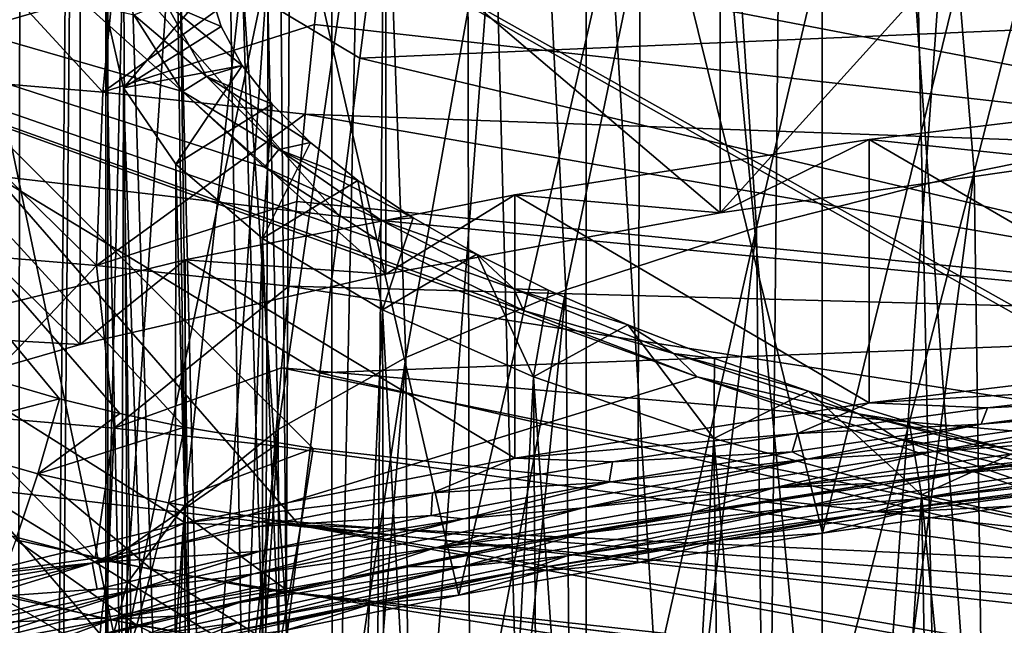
# Model space of a CAD drawing. Header units: metres. Extents: x -24 to 24, y -69 to 184.
# Tile 477 of 656: x -7.75 to -4.86, y 130.22 to 132. Entities that reach past the tile are written whole.
import ezdxf

# ---------------------------------------------------------------- set-up
doc = ezdxf.new("R2010")
doc.units = ezdxf.units.M
for name, color, linetype in [('1075', 7, 'CONTINUOUS'), ('1252', 7, 'CONTINUOUS'), ('1525', 7, 'CONTINUOUS'), ('1589', 7, 'CONTINUOUS'), ('1772', 7, 'CONTINUOUS'), ('1880', 7, 'CONTINUOUS'), ('1906', 7, 'CONTINUOUS'), ('2529', 7, 'CONTINUOUS'), ('2941', 7, 'CONTINUOUS'), ('367', 7, 'CONTINUOUS'), ('369', 7, 'CONTINUOUS'), ('373', 7, 'CONTINUOUS'), ('382', 7, 'CONTINUOUS'), ('383', 7, 'CONTINUOUS'), ('3964', 2, 'CONTINUOUS'), ('3967', 7, 'CONTINUOUS'), ('420', 2, 'CONTINUOUS'), ('423', 3, 'CONTINUOUS'), ('424', 3, 'CONTINUOUS'), ('426', 3, 'CONTINUOUS'), ('434', 7, 'CONTINUOUS'), ('463', 7, 'CONTINUOUS'), ('464', 7, 'CONTINUOUS'), ('468', 7, 'CONTINUOUS'), ('496', 7, 'CONTINUOUS'), ('497', 7, 'CONTINUOUS'), ('499', 7, 'CONTINUOUS'), ('554', 2, 'CONTINUOUS'), ('563', 2, 'CONTINUOUS')]:
    doc.layers.add(name, color=color, linetype=linetype)

msp = doc.modelspace()

# ---------------------------------------------------------------- linework, layer by layer
at = {"layer": '1075'}
for points in [[(-5.257824, 131.650381, 231.074828), (-4.15488, 131.782451, 231.567717), (-4.642591, 131.585841, 230.83396)], [(-6.299244, 131.488208, 230.469589), (-5.257824, 131.650381, 231.074828), (-5.695871, 131.435574, 230.273155)], [(-5.695871, 131.435574, 230.273155), (-5.257824, 131.650381, 231.074828), (-4.642591, 131.585841, 230.83396)], [(-7.266939, 131.297816, 229.759037), (-6.299244, 131.488208, 230.469589), (-6.677636, 131.255706, 229.601879)], [(-6.677636, 131.255706, 229.601879), (-6.299244, 131.488208, 230.469589), (-5.695871, 131.435574, 230.273155)], [(-8.149362, 131.081473, 228.951633), (-7.266939, 131.297816, 229.759037), (-7.575353, 131.04853, 228.828687)], [(-7.575353, 131.04853, 228.828687), (-7.266939, 131.297816, 229.759037), (-6.677636, 131.255706, 229.601879)], [(-8.377703, 130.816671, 227.963378), (-8.149362, 131.081473, 228.951633), (-7.575353, 131.04853, 228.828687)]]:
    msp.add_3dface(points, dxfattribs=at)
at = {"layer": '1252'}
for points in [[(-4.585414, 130.6351, 231.880408), (-5.146264, 130.558629, 231.626646), (-4.836713, 130.574279, 231.897334)], [(-5.146264, 130.558629, 231.626646), (-5.688688, 130.474929, 231.345426), (-5.395617, 130.494526, 231.631141)], [(-4.836713, 130.574279, 231.897334), (-5.146264, 130.558629, 231.626646), (-5.395617, 130.494526, 231.631141)], [(-5.395617, 130.494526, 231.631141), (-5.688688, 130.474929, 231.345426), (-5.938181, 130.407292, 231.336266)], [(-5.688688, 130.474929, 231.345426), (-6.214242, 130.383893, 231.036461), (-5.938181, 130.407292, 231.336266)], [(-5.938181, 130.407292, 231.336266), (-6.214242, 130.383893, 231.036461), (-6.463525, 130.312405, 231.013292)], [(-6.214242, 130.383893, 231.036461), (-6.724596, 130.284825, 230.698474), (-6.463525, 130.312405, 231.013292)], [(-6.463525, 130.312405, 231.013292), (-6.724596, 130.284825, 230.698474), (-6.970085, 130.210006, 230.66316)], [(-6.724596, 130.284825, 230.698474), (-7.214951, 130.178454, 230.334265), (-6.970085, 130.210006, 230.66316)]]:
    msp.add_3dface(points, dxfattribs=at)
at = {"layer": '1525'}
for points in [[(-5.006112, 130.669601, 231.592913), (-4.438803, 130.745011, 231.842142), (-4.67708, 130.719359, 231.74061)], [(-5.235091, 130.641138, 231.480427), (-5.006112, 130.669601, 231.592913), (-4.67708, 130.719359, 231.74061)], [(-5.559107, 130.586205, 231.313379), (-5.006112, 130.669601, 231.592913), (-5.235091, 130.641138, 231.480427)], [(-5.779237, 130.554896, 231.190053), (-5.559107, 130.586205, 231.313379), (-5.235091, 130.641138, 231.480427)], [(-6.095914, 130.49492, 231.004354), (-5.559107, 130.586205, 231.313379), (-5.779237, 130.554896, 231.190053)], [(-6.305237, 130.461141, 230.871692), (-6.095914, 130.49492, 231.004354), (-5.779237, 130.554896, 231.190053)], [(-6.612433, 130.396332, 230.668347), (-6.095914, 130.49492, 231.004354), (-6.305237, 130.461141, 230.871692)], [(-6.811351, 130.360094, 230.526617), (-6.612433, 130.396332, 230.668347), (-6.305237, 130.461141, 230.871692)], [(-7.110166, 130.290038, 230.304456), (-6.612433, 130.396332, 230.668347), (-6.811351, 130.360094, 230.526617)], [(-7.298741, 130.251387, 230.153951), (-7.110166, 130.290038, 230.304456), (-6.811351, 130.360094, 230.526617)], [(-7.587126, 130.176335, 229.913862), (-7.110166, 130.290038, 230.304456), (-7.298741, 130.251387, 230.153951)], [(-7.764315, 130.135632, 229.755797), (-7.587126, 130.176335, 229.913862), (-7.298741, 130.251387, 230.153951)]]:
    msp.add_3dface(points, dxfattribs=at)
at = {"layer": '1589'}
for points in [[(-4.154883, 131.00971, 231.774773), (-5.25783, 130.87764, 231.281881), (-4.340075, 130.92993, 231.96084)], [(-4.340075, 130.92993, 231.96084), (-5.25783, 130.87764, 231.281881), (-4.91032, 130.862723, 231.726061)], [(-5.25783, 130.87764, 231.281881), (-6.299234, 130.715469, 230.67665), (-5.468229, 130.787418, 231.460683)], [(-4.91032, 130.862723, 231.726061), (-5.25783, 130.87764, 231.281881), (-5.468229, 130.787418, 231.460683)], [(-5.468229, 130.787418, 231.460683), (-6.299234, 130.715469, 230.67665), (-6.012205, 130.704109, 231.165175)], [(-6.299234, 130.715469, 230.67665), (-7.26694, 130.525075, 229.96609), (-6.540775, 130.612826, 230.840294)], [(-6.012205, 130.704109, 231.165175), (-6.299234, 130.715469, 230.67665), (-6.540775, 130.612826, 230.840294)], [(-6.540775, 130.612826, 230.840294), (-7.26694, 130.525075, 229.96609), (-7.05062, 130.514052, 230.487877)], [(-7.26694, 130.525075, 229.96609), (-8.149369, 130.30873, 229.158681), (-7.540045, 130.408095, 230.109012)], [(-7.05062, 130.514052, 230.487877), (-7.26694, 130.525075, 229.96609), (-7.540045, 130.408095, 230.109012)], [(-7.540045, 130.408095, 230.109012), (-8.149369, 130.30873, 229.158681), (-8.006798, 130.295454, 229.705485)]]:
    msp.add_3dface(points, dxfattribs=at)
at = {"layer": '1772'}
for points in [[(-4.340075, 130.92993, 231.96084), (-4.91032, 130.862723, 231.726061), (-4.358107, 130.889075, 231.912726)], [(-4.358107, 130.889075, 231.912726), (-4.91032, 130.862723, 231.726061), (-4.929687, 130.814916, 231.668422)], [(-4.91032, 130.862723, 231.726061), (-5.468229, 130.787418, 231.460683), (-4.929687, 130.814916, 231.668422)], [(-4.929687, 130.814916, 231.668422), (-5.468229, 130.787418, 231.460683), (-5.484666, 130.733216, 231.395029)], [(-5.468229, 130.787418, 231.460683), (-6.012205, 130.704109, 231.165175), (-5.484666, 130.733216, 231.395029)], [(-5.484666, 130.733216, 231.395029), (-6.012205, 130.704109, 231.165175), (-6.021387, 130.644227, 231.093753)], [(-6.012205, 130.704109, 231.165175), (-6.540775, 130.612826, 230.840294), (-6.021387, 130.644227, 231.093753)], [(-6.021387, 130.644227, 231.093753), (-6.540775, 130.612826, 230.840294), (-6.544014, 130.546836, 230.76212)], [(-6.540775, 130.612826, 230.840294), (-7.05062, 130.514052, 230.487877), (-6.544014, 130.546836, 230.76212)], [(-6.544014, 130.546836, 230.76212), (-7.05062, 130.514052, 230.487877), (-7.046159, 130.442096, 230.403833)], [(-7.05062, 130.514052, 230.487877), (-7.540045, 130.408095, 230.109012), (-7.046159, 130.442096, 230.403833)], [(-7.046159, 130.442096, 230.403833), (-7.540045, 130.408095, 230.109012), (-7.525195, 130.330647, 230.021102)], [(-7.540045, 130.408095, 230.109012), (-8.006798, 130.295454, 229.705485), (-7.525195, 130.330647, 230.021102)], [(-7.525195, 130.330647, 230.021102), (-8.006798, 130.295454, 229.705485), (-7.98138, 130.212516, 229.614027)]]:
    msp.add_3dface(points, dxfattribs=at)
at = {"layer": '1880'}
for points in [[(-3.980554, 130.872644, 232.017338), (-5.073843, 130.733885, 231.561532), (-4.478043, 130.778668, 231.820679)], [(-3.980554, 130.872644, 232.017338), (-4.366014, 130.860636, 231.88695), (-5.073843, 130.733885, 231.561532)], [(-4.358107, 130.889075, 231.912726), (-4.929687, 130.814916, 231.668422), (-4.366014, 130.860636, 231.88695)], [(-4.366014, 130.860636, 231.88695), (-5.440115, 130.712312, 231.394331), (-5.073843, 130.733885, 231.561532)], [(-4.366014, 130.860636, 231.88695), (-4.929687, 130.814916, 231.668422), (-5.440115, 130.712312, 231.394331)], [(-4.929687, 130.814916, 231.668422), (-5.484666, 130.733216, 231.395029), (-5.440115, 130.712312, 231.394331)], [(-4.478043, 130.778668, 231.820679), (-5.073843, 130.733885, 231.561532), (-5.538392, 130.628144, 231.319368)], [(-4.67708, 130.719359, 231.74061), (-4.478043, 130.778668, 231.820679), (-5.538392, 130.628144, 231.319368)], [(-5.073843, 130.733885, 231.561532), (-6.097642, 130.568898, 231.005279), (-5.538392, 130.628144, 231.319368)], [(-5.073843, 130.733885, 231.561532), (-5.440115, 130.712312, 231.394331), (-6.097642, 130.568898, 231.005279)], [(-5.484666, 130.733216, 231.395029), (-6.021387, 130.644227, 231.093753), (-5.440115, 130.712312, 231.394331)], [(-5.440115, 130.712312, 231.394331), (-6.449053, 130.5369, 230.799538), (-6.097642, 130.568898, 231.005279)], [(-5.440115, 130.712312, 231.394331), (-6.021387, 130.644227, 231.093753), (-6.449053, 130.5369, 230.799538)], [(-5.235091, 130.641138, 231.480427), (-4.67708, 130.719359, 231.74061), (-5.538392, 130.628144, 231.319368)], [(-6.021387, 130.644227, 231.093753), (-6.544014, 130.546836, 230.76212), (-6.449053, 130.5369, 230.799538)], [(-5.779237, 130.554896, 231.190053), (-5.235091, 130.641138, 231.480427), (-5.538392, 130.628144, 231.319368)], [(-5.538392, 130.628144, 231.319368), (-6.097642, 130.568898, 231.005279), (-6.535662, 130.45046, 230.716122)], [(-5.779237, 130.554896, 231.190053), (-5.538392, 130.628144, 231.319368), (-6.535662, 130.45046, 230.716122)], [(-6.097642, 130.568898, 231.005279), (-7.064949, 130.374895, 230.342631), (-6.535662, 130.45046, 230.716122)], [(-6.097642, 130.568898, 231.005279), (-6.449053, 130.5369, 230.799538), (-7.064949, 130.374895, 230.342631)], [(-6.305237, 130.461141, 230.871692), (-5.779237, 130.554896, 231.190053), (-6.535662, 130.45046, 230.716122)], [(-6.449053, 130.5369, 230.799538), (-7.40335, 130.33086, 230.093736), (-7.064949, 130.374895, 230.342631)], [(-6.449053, 130.5369, 230.799538), (-7.046159, 130.442096, 230.403833), (-7.40335, 130.33086, 230.093736)], [(-6.544014, 130.546836, 230.76212), (-7.046159, 130.442096, 230.403833), (-6.449053, 130.5369, 230.799538)], [(-7.046159, 130.442096, 230.403833), (-7.525195, 130.330647, 230.021102), (-7.40335, 130.33086, 230.093736)], [(-6.535662, 130.45046, 230.716122), (-7.064949, 130.374895, 230.342631), (-7.47897, 130.242024, 230.001747)], [(-6.811351, 130.360094, 230.526617), (-6.535662, 130.45046, 230.716122), (-7.47897, 130.242024, 230.001747)], [(-6.811351, 130.360094, 230.526617), (-6.305237, 130.461141, 230.871692), (-6.535662, 130.45046, 230.716122)], [(-7.064949, 130.374895, 230.342631), (-7.974467, 130.14964, 229.567793), (-7.47897, 130.242024, 230.001747)], [(-7.064949, 130.374895, 230.342631), (-7.40335, 130.33086, 230.093736), (-7.974467, 130.14964, 229.567793)], [(-7.298741, 130.251387, 230.153951), (-6.811351, 130.360094, 230.526617), (-7.47897, 130.242024, 230.001747)], [(-7.40335, 130.33086, 230.093736), (-8.292186, 130.094018, 229.277116), (-7.974467, 130.14964, 229.567793)], [(-7.40335, 130.33086, 230.093736), (-7.98138, 130.212516, 229.614027), (-8.292186, 130.094018, 229.277116)], [(-7.525195, 130.330647, 230.021102), (-7.98138, 130.212516, 229.614027), (-7.40335, 130.33086, 230.093736)], [(-7.47897, 130.242024, 230.001747), (-7.974467, 130.14964, 229.567793), (-8.354735, 130.003346, 229.178448)], [(-7.764315, 130.135632, 229.755797), (-7.47897, 130.242024, 230.001747), (-8.354735, 130.003346, 229.178448)], [(-7.764315, 130.135632, 229.755797), (-7.298741, 130.251387, 230.153951), (-7.47897, 130.242024, 230.001747)]]:
    msp.add_3dface(points, dxfattribs=at)
at = {"layer": '1906'}
for points in [[(-4.15488, 131.782451, 231.567717), (-5.257824, 131.650381, 231.074828), (-4.154883, 131.00971, 231.774773)], [(-5.257824, 131.650381, 231.074828), (-6.299244, 131.488208, 230.469589), (-5.25783, 130.87764, 231.281881)], [(-5.257824, 131.650381, 231.074828), (-5.25783, 130.87764, 231.281881), (-4.154883, 131.00971, 231.774773)], [(-6.299244, 131.488208, 230.469589), (-7.266939, 131.297816, 229.759037), (-6.299234, 130.715469, 230.67665)], [(-6.299244, 131.488208, 230.469589), (-6.299234, 130.715469, 230.67665), (-5.25783, 130.87764, 231.281881)], [(-7.266939, 131.297816, 229.759037), (-8.149362, 131.081473, 228.951633), (-7.26694, 130.525075, 229.96609)], [(-7.266939, 131.297816, 229.759037), (-7.26694, 130.525075, 229.96609), (-6.299234, 130.715469, 230.67665)], [(-8.149362, 131.081473, 228.951633), (-8.149369, 130.30873, 229.158681), (-7.26694, 130.525075, 229.96609)]]:
    msp.add_3dface(points, dxfattribs=at)
at = {"layer": '2529'}
for points in [[(-5.122883, 130.59433, 231.573347), (-4.031986, 130.734419, 232.034257), (-4.391602, 130.719683, 231.874479)], [(-5.122883, 130.59433, 231.573347), (-4.160554, 130.69904, 232.01617), (-4.031986, 130.734419, 232.034257)], [(-4.438803, 130.745011, 231.842142), (-5.006112, 130.669601, 231.592913), (-4.391602, 130.719683, 231.874479)], [(-5.454258, 130.571723, 231.382784), (-5.122883, 130.59433, 231.573347), (-4.391602, 130.719683, 231.874479)], [(-5.006112, 130.669601, 231.592913), (-5.454258, 130.571723, 231.382784), (-4.391602, 130.719683, 231.874479)], [(-5.24451, 130.55607, 231.544006), (-4.160554, 130.69904, 232.01617), (-5.122883, 130.59433, 231.573347)], [(-5.24451, 130.55607, 231.544006), (-4.585414, 130.6351, 231.880408), (-4.160554, 130.69904, 232.01617)], [(-5.006112, 130.669601, 231.592913), (-5.559107, 130.586205, 231.313379), (-5.454258, 130.571723, 231.382784)], [(-5.146264, 130.558629, 231.626646), (-4.585414, 130.6351, 231.880408), (-5.24451, 130.55607, 231.544006)], [(-6.144793, 130.427902, 231.011761), (-5.122883, 130.59433, 231.573347), (-5.454258, 130.571723, 231.382784)], [(-6.144793, 130.427902, 231.011761), (-5.24451, 130.55607, 231.544006), (-5.122883, 130.59433, 231.573347)], [(-5.559107, 130.586205, 231.313379), (-6.095914, 130.49492, 231.004354), (-5.454258, 130.571723, 231.382784)], [(-6.453089, 130.396984, 230.79021), (-6.144793, 130.427902, 231.011761), (-5.454258, 130.571723, 231.382784)], [(-6.095914, 130.49492, 231.004354), (-6.453089, 130.396984, 230.79021), (-5.454258, 130.571723, 231.382784)], [(-6.261, 130.386592, 230.970997), (-5.24451, 130.55607, 231.544006), (-6.144793, 130.427902, 231.011761)], [(-6.261, 130.386592, 230.970997), (-5.688688, 130.474929, 231.345426), (-5.24451, 130.55607, 231.544006)], [(-5.688688, 130.474929, 231.345426), (-5.146264, 130.558629, 231.626646), (-5.24451, 130.55607, 231.544006)], [(-6.095914, 130.49492, 231.004354), (-6.612433, 130.396332, 230.668347), (-6.453089, 130.396984, 230.79021)], [(-6.214242, 130.383893, 231.036461), (-5.688688, 130.474929, 231.345426), (-6.261, 130.386592, 230.970997)], [(-7.110536, 130.232207, 230.343054), (-6.144793, 130.427902, 231.011761), (-6.453089, 130.396984, 230.79021)], [(-7.110536, 130.232207, 230.343054), (-6.261, 130.386592, 230.970997), (-6.144793, 130.427902, 231.011761)], [(-7.398138, 130.191951, 230.087926), (-7.110536, 130.232207, 230.343054), (-6.453089, 130.396984, 230.79021)], [(-7.110166, 130.290038, 230.304456), (-7.398138, 130.191951, 230.087926), (-6.453089, 130.396984, 230.79021)], [(-7.222182, 130.18742, 230.289712), (-6.261, 130.386592, 230.970997), (-7.110536, 130.232207, 230.343054)], [(-7.222182, 130.18742, 230.289712), (-6.724596, 130.284825, 230.698474), (-6.261, 130.386592, 230.970997)], [(-6.612433, 130.396332, 230.668347), (-7.110166, 130.290038, 230.304456), (-6.453089, 130.396984, 230.79021)], [(-6.724596, 130.284825, 230.698474), (-6.214242, 130.383893, 231.036461), (-6.261, 130.386592, 230.970997)], [(-7.110166, 130.290038, 230.304456), (-7.587126, 130.176335, 229.913862), (-7.398138, 130.191951, 230.087926)], [(-7.214951, 130.178454, 230.334265), (-6.724596, 130.284825, 230.698474), (-7.222182, 130.18742, 230.289712)], [(-8.017552, 130.005258, 229.56215), (-7.110536, 130.232207, 230.343054), (-7.398138, 130.191951, 230.087926)], [(-8.017552, 130.005258, 229.56215), (-7.222182, 130.18742, 230.289712), (-7.110536, 130.232207, 230.343054)]]:
    msp.add_3dface(points, dxfattribs=at)
at = {"layer": '2941'}
for points in [[(-4.642662, 132.600054, 230.562168), (-5.695939, 132.449785, 230.001353), (-5.695871, 131.435574, 230.273155)], [(-4.642662, 132.600054, 230.562168), (-5.695871, 131.435574, 230.273155), (-4.642591, 131.585841, 230.83396)], [(-5.695939, 132.449785, 230.001353), (-6.677588, 132.269938, 229.330155), (-5.695871, 131.435574, 230.273155)], [(-6.677588, 132.269938, 229.330155), (-7.57528, 132.062771, 228.556998), (-6.677636, 131.255706, 229.601879)], [(-6.677588, 132.269938, 229.330155), (-6.677636, 131.255706, 229.601879), (-5.695871, 131.435574, 230.273155)], [(-7.57528, 132.062771, 228.556998), (-8.377706, 131.830892, 227.691616), (-7.575353, 131.04853, 228.828687)], [(-7.57528, 132.062771, 228.556998), (-7.575353, 131.04853, 228.828687), (-6.677636, 131.255706, 229.601879)], [(-8.377706, 131.830892, 227.691616), (-8.377703, 130.816671, 227.963378), (-7.575353, 131.04853, 228.828687)]]:
    msp.add_3dface(points, dxfattribs=at)
at = {"layer": '367'}
for points in [[(-7.493662, 145.2, -23.063121), (-9.530857, -68.3, -22.298548), (-9.530857, 145.2, -22.298548)], [(-7.493662, -68.3, -23.063121), (-9.530857, -68.3, -22.298548), (-7.493662, 145.2, -23.063121)], [(-5.396133, 145.2, -23.642002), (-7.493662, -68.3, -23.063121), (-7.493662, 145.2, -23.063121)], [(-5.396133, -68.3, -23.642002), (-7.493662, -68.3, -23.063121), (-5.396133, 145.2, -23.642002)], [(-5.396133, -68.3, -23.642002), (-3.255157, 145.2, -24.030532), (-3.445987, 52.476436, -24.00391)], [(-3.255157, 145.2, -24.030532), (-5.396133, -68.3, -23.642002), (-5.396133, 145.2, -23.642002)]]:
    msp.add_3dface(points, dxfattribs=at)
at = {"layer": '369'}
for points in [[(-7.493662, 145.2, 23.063121), (-9.530857, 145.2, 22.298548), (-8.498681, 125.279157, 22.712)], [(-6.892024, 125.285104, 23.25), (-7.493662, 145.2, 23.063121), (-8.498681, 125.279157, 22.712)], [(-5.396133, 145.2, 23.642002), (-7.493662, 145.2, 23.063121), (-6.892024, 125.285104, 23.25)], [(-4.96888, 125.287837, 23.735474), (-5.396133, 145.2, 23.642002), (-6.892024, 125.285104, 23.25)], [(-3.255157, 145.2, 24.030532), (-5.396133, 145.2, 23.642002), (-4.96888, 125.287837, 23.735474)], [(-2.998952, 125.286926, 24.063848), (-3.255157, 145.2, 24.030532), (-4.96888, 125.287837, 23.735474)]]:
    msp.add_3dface(points, dxfattribs=at)
at = {"layer": '373'}
for points in [[(0, 146.423799, 240.142002), (-6.403596, 117.199254, 32.493216), (-6.468189, 146.382367, 240.147825)], [(-5.725305, 117.232454, 32.670329), (-6.403596, 117.199254, 32.493216), (0, 146.423799, 240.142002)], [(-5.042963, 117.261956, 32.827448), (-5.725305, 117.232454, 32.670329), (0, 146.423799, 240.142002)], [(-4.357656, 117.287707, 32.964383), (-5.042963, 117.261956, 32.827448), (0, 146.423799, 240.142002)], [(-6.972144, 146.373688, 240.134742), (-7.076779, 117.162421, 32.296347), (-7.475167, 146.360603, 240.093864)], [(-6.468189, 146.382367, 240.147825), (-7.076779, 117.162421, 32.296347), (-6.972144, 146.373688, 240.134742)], [(-6.403596, 117.199254, 32.493216), (-7.076779, 117.162421, 32.296347), (-6.468189, 146.382367, 240.147825)], [(-7.743788, 117.122034, 32.080014), (-8.403449, 117.078191, 31.844602), (-7.97523, 146.343176, 240.025384)], [(-7.475167, 146.360603, 240.093864), (-7.743788, 117.122034, 32.080014), (-7.97523, 146.343176, 240.025384)], [(-7.076779, 117.162421, 32.296347), (-7.743788, 117.122034, 32.080014), (-7.475167, 146.360603, 240.093864)]]:
    msp.add_3dface(points, dxfattribs=at)
at = {"layer": '382'}
for points in [[(-7.745762, 132.48309, 242.822613), (-8.790147, 132.580505, 242.631557), (-7.825253, 131.543843, 242.673628)], [(-6.81315, 131.424865, 242.74772), (-7.745762, 132.48309, 242.822613), (-7.825253, 131.543843, 242.673628)], [(-6.753663, 131.889883, 242.837716), (-7.745762, 132.48309, 242.822613), (-6.81315, 131.424865, 242.74772)], [(-6.693074, 132.359328, 242.899594), (-7.745762, 132.48309, 242.822613), (-6.753663, 131.889883, 242.837716)], [(-6.927976, 130.514717, 242.484759), (-7.825253, 131.543843, 242.673628), (-7.888255, 130.627591, 242.414378)], [(-6.871324, 130.965932, 242.629928), (-7.825253, 131.543843, 242.673628), (-6.927976, 130.514717, 242.484759)], [(-6.81315, 131.424865, 242.74772), (-7.825253, 131.543843, 242.673628), (-6.871324, 130.965932, 242.629928)], [(-7.035918, 129.641833, 242.114452), (-7.888255, 130.627591, 242.414378), (-7.933871, 129.747372, 242.048554)], [(-6.982906, 130.072826, 242.312729), (-7.888255, 130.627591, 242.414378), (-7.035918, 129.641833, 242.114452)], [(-6.927976, 130.514717, 242.484759), (-7.888255, 130.627591, 242.414378), (-6.982906, 130.072826, 242.312729)]]:
    msp.add_3dface(points, dxfattribs=at)
at = {"layer": '383'}
for points in [[(-6.693074, 132.359328, 242.899594), (-6.753663, 131.889883, 242.837716), (-3.353515, 132.035568, 242.946177)], [(-3.353515, 132.035568, 242.946177), (-6.753663, 131.889883, 242.837716), (-3.413439, 131.097795, 242.796258)], [(-6.753663, 131.889883, 242.837716), (-6.81315, 131.424865, 242.74772), (-3.413439, 131.097795, 242.796258)], [(-6.81315, 131.424865, 242.74772), (-6.871324, 130.965932, 242.629928), (-3.413439, 131.097795, 242.796258)], [(-3.413439, 131.097795, 242.796258), (-6.871324, 130.965932, 242.629928), (-3.470757, 130.184352, 242.535831)], [(-6.871324, 130.965932, 242.629928), (-6.927976, 130.514717, 242.484759), (-3.470757, 130.184352, 242.535831)], [(-6.927976, 130.514717, 242.484759), (-6.982906, 130.072826, 242.312729), (-3.470757, 130.184352, 242.535831)]]:
    msp.add_3dface(points, dxfattribs=at)
at = {"layer": '3964'}
for points in [[(-5.928802, 132.648154, 230.741677), (-4.828665, 132.799109, 231.30505), (-5.395617, 130.494526, 231.631141)], [(-4.828665, 132.799109, 231.30505), (-4.836713, 130.574279, 231.897334), (-5.395617, 130.494526, 231.631141)], [(-6.959525, 132.46728, 230.066646), (-5.928802, 132.648154, 230.741677), (-6.463525, 130.312405, 231.013292)], [(-5.928802, 132.648154, 230.741677), (-5.938181, 130.407292, 231.336266), (-6.463525, 130.312405, 231.013292)], [(-5.928802, 132.648154, 230.741677), (-5.395617, 130.494526, 231.631141), (-5.938181, 130.407292, 231.336266)], [(-7.908606, 132.258629, 229.287949), (-6.959525, 132.46728, 230.066646), (-7.45582, 130.100517, 230.287285)], [(-6.959525, 132.46728, 230.066646), (-6.970085, 130.210006, 230.66316), (-7.45582, 130.100517, 230.287285)], [(-6.959525, 132.46728, 230.066646), (-6.463525, 130.312405, 231.013292), (-6.970085, 130.210006, 230.66316)], [(-7.908606, 132.258629, 229.287949), (-7.45582, 130.100517, 230.287285), (-7.919514, 129.984228, 229.886663)]]:
    msp.add_3dface(points, dxfattribs=at)
at = {"layer": '3967'}
for points in [[(-5.76376, 130.953572, 216.075348), (-11.453786, 129.202222, 208.963535), (-11.355526, 132.970811, 223.038043)], [(-6.273677, 131.14816, 216.749971), (-5.76376, 130.953572, 216.075348), (-11.355526, 132.970811, 223.038043)], [(-6.698809, 131.354479, 217.476951), (-6.273677, 131.14816, 216.749971), (-11.355526, 132.970811, 223.038043)], [(-7.03389, 131.569914, 218.247063), (-6.698809, 131.354479, 217.476951), (-11.355526, 132.970811, 223.038043)], [(-7.274502, 131.791625, 219.050156), (-7.03389, 131.569914, 218.247063), (-11.355526, 132.970811, 223.038043)], [(-7.417321, 132.016564, 219.87519), (-7.274502, 131.791625, 219.050156), (-11.355526, 132.970811, 223.038043)], [(0, 128.97765, 209.284256), (-11.453786, 129.202222, 208.963535), (-5.76376, 130.953572, 216.075348)], [(0, 128.97765, 209.284256), (-5.76376, 130.953572, 216.075348), (-5.177508, 130.773835, 215.463877)], [(0, 128.97765, 209.284256), (-5.177508, 130.773835, 215.463877), (-4.520451, 130.610643, 214.921311)]]:
    msp.add_3dface(points, dxfattribs=at)
at = {"layer": '420'}
msp.add_3dface([(-7.57528, 132.062771, 228.556998), (-7.908606, 132.258629, 229.287949), (-8.377706, 131.830892, 227.691616)], dxfattribs=at)
at = {"layer": '423'}
for points in [[(-7.5, 132.029602, 220.705802), (-7.448328, 131.802162, 219.856985), (-7.197781, 132.097074, 220.280894)], [(-7.197781, 132.097074, 220.280894), (-7.448328, 131.802162, 219.856985), (-7.161548, 131.982595, 219.856605)], [(-7.161548, 131.982595, 219.856605), (-7.448328, 131.802162, 219.856985), (-7.099422, 131.868329, 219.43524)], [(-7.448328, 131.802162, 219.856985), (-7.294063, 131.57787, 219.019917), (-7.099422, 131.868329, 219.43524)], [(-7.099422, 131.868329, 219.43524), (-7.294063, 131.57787, 219.019917), (-7.011618, 131.754694, 219.01832)], [(-7.294063, 131.57787, 219.019917), (-7.039357, 131.35982, 218.206142), (-7.011618, 131.754694, 219.01832)], [(-7.011618, 131.754694, 219.01832), (-7.039357, 131.35982, 218.206142), (-6.898385, 131.642004, 218.607035)], [(-6.898385, 131.642004, 218.607035), (-7.039357, 131.35982, 218.206142), (-6.760186, 131.53073, 218.203121)], [(-7.039357, 131.35982, 218.206142), (-6.687683, 131.150982, 217.426747), (-6.760186, 131.53073, 218.203121)], [(-6.760186, 131.53073, 218.203121), (-6.687683, 131.150982, 217.426747), (-6.597338, 131.421149, 217.807585)], [(-6.597338, 131.421149, 217.807585), (-6.687683, 131.150982, 217.426747), (-6.410526, 131.313719, 217.42213)], [(-6.687683, 131.150982, 217.426747), (-6.243922, 130.954254, 216.692551), (-6.410526, 131.313719, 217.42213)], [(-6.410526, 131.313719, 217.42213), (-6.243922, 130.954254, 216.692551), (-6.200214, 131.208726, 217.047794)], [(-6.200214, 131.208726, 217.047794), (-6.243922, 130.954254, 216.692551), (-5.967212, 131.10659, 216.686101)], [(-6.243922, 130.954254, 216.692551), (-5.71407, 130.772306, 216.013513), (-5.967212, 131.10659, 216.686101)], [(-5.967212, 131.10659, 216.686101), (-5.71407, 130.772306, 216.013513), (-5.712294, 131.007638, 216.33827)], [(-5.712294, 131.007638, 216.33827), (-5.71407, 130.772306, 216.013513), (-5.436283, 130.912208, 216.005496)], [(-5.71407, 130.772306, 216.013513), (-5.10498, 130.607556, 215.398656), (-5.436283, 130.912208, 216.005496)], [(-5.436283, 130.912208, 216.005496), (-5.10498, 130.607556, 215.398656), (-5.1403, 130.820677, 215.689142)], [(-5.1403, 130.820677, 215.689142), (-5.10498, 130.607556, 215.398656), (-4.825126, 130.733275, 215.390061)], [(-5.10498, 130.607556, 215.398656), (-4.428965, 130.463094, 214.859518), (-4.825126, 130.733275, 215.390061)]]:
    msp.add_3dface(points, dxfattribs=at)
at = {"layer": '424'}
for points in [[(-5.105136, 133.451665, 226.013014), (-4.429136, 133.596131, 226.552171), (-4.949928, 131.556108, 226.666105)], [(-4.949928, 131.556108, 226.666105), (-4.429136, 133.596131, 226.552171), (-4.238975, 131.699135, 227.199892)], [(-5.714208, 133.28691, 225.39814), (-5.105136, 133.451665, 226.013014), (-5.589529, 131.392058, 226.053865)], [(-5.589529, 131.392058, 226.053865), (-5.105136, 133.451665, 226.013014), (-4.949928, 131.556108, 226.666105)], [(-6.244039, 133.104958, 224.719088), (-5.714208, 133.28691, 225.39814), (-6.148557, 131.209352, 225.371995)], [(-6.148557, 131.209352, 225.371995), (-5.714208, 133.28691, 225.39814), (-5.589529, 131.392058, 226.053865)], [(-6.687779, 132.908228, 223.984879), (-6.244039, 133.104958, 224.719088), (-6.618954, 131.010622, 224.630324)], [(-6.618954, 131.010622, 224.630324), (-6.244039, 133.104958, 224.719088), (-6.148557, 131.209352, 225.371995)], [(-7.03943, 132.699387, 223.205474), (-6.687779, 132.908228, 223.984879), (-6.99394, 130.798733, 223.839545)], [(-6.99394, 130.798733, 223.839545), (-6.687779, 132.908228, 223.984879), (-6.618954, 131.010622, 224.630324)], [(-7.294113, 132.481335, 222.391692), (-7.03943, 132.699387, 223.205474), (-7.268108, 130.57674, 223.011055)], [(-7.268108, 130.57674, 223.011055), (-7.03943, 132.699387, 223.205474), (-6.99394, 130.798733, 223.839545)], [(-7.448353, 132.257042, 221.55462), (-7.294113, 132.481335, 222.391692), (-7.437506, 130.347842, 222.156798)], [(-7.437506, 130.347842, 222.156798), (-7.294113, 132.481335, 222.391692), (-7.268108, 130.57674, 223.011055)], [(-7.5, 132.029602, 220.705802), (-7.448353, 132.257042, 221.55462), (-7.499693, 130.11534, 221.289087)], [(-7.499693, 130.11534, 221.289087), (-7.448353, 132.257042, 221.55462), (-7.437506, 130.347842, 222.156798)], [(-7.453771, 129.882584, 220.42043), (-7.5, 132.029602, 220.705802), (-7.499693, 130.11534, 221.289087)], [(-7.448328, 131.802162, 219.856985), (-7.5, 132.029602, 220.705802), (-7.453771, 129.882584, 220.42043)], [(-7.389982, 127.544886, 220.582539), (-7.448328, 131.802162, 219.856985), (-7.453771, 129.882584, 220.42043)], [(-7.299174, 127.429955, 220.15361), (-7.448328, 131.802162, 219.856985), (-7.389982, 127.544886, 220.582539)], [(-7.294063, 131.57787, 219.019917), (-7.448328, 131.802162, 219.856985), (-7.299174, 127.429955, 220.15361)], [(-7.181834, 127.31676, 219.731163), (-7.294063, 131.57787, 219.019917), (-7.299174, 127.429955, 220.15361)], [(-7.039357, 131.35982, 218.206142), (-7.294063, 131.57787, 219.019917), (-7.181834, 127.31676, 219.731163)], [(-7.03819, 127.20552, 219.316007), (-7.039357, 131.35982, 218.206142), (-7.181834, 127.31676, 219.731163)], [(-6.868886, 127.096746, 218.910058), (-7.039357, 131.35982, 218.206142), (-7.03819, 127.20552, 219.316007)], [(-6.687683, 131.150982, 217.426747), (-7.039357, 131.35982, 218.206142), (-6.868886, 127.096746, 218.910058)], [(-6.674607, 126.990865, 218.514906), (-6.687683, 131.150982, 217.426747), (-6.868886, 127.096746, 218.910058)], [(-6.455808, 126.888133, 218.131503), (-6.687683, 131.150982, 217.426747), (-6.674607, 126.990865, 218.514906)], [(-6.243922, 130.954254, 216.692551), (-6.687683, 131.150982, 217.426747), (-6.455808, 126.888133, 218.131503)], [(-6.213622, 126.78908, 217.761833), (-6.243922, 130.954254, 216.692551), (-6.455808, 126.888133, 218.131503)], [(-5.948682, 126.69396, 217.406842), (-6.243922, 130.954254, 216.692551), (-6.213622, 126.78908, 217.761833)], [(-5.71407, 130.772306, 216.013513), (-6.243922, 130.954254, 216.692551), (-5.948682, 126.69396, 217.406842)], [(-5.66198, 126.603138, 217.067887), (-5.71407, 130.772306, 216.013513), (-5.948682, 126.69396, 217.406842)], [(-5.35479, 126.51701, 216.746453), (-5.71407, 130.772306, 216.013513), (-5.66198, 126.603138, 217.067887)], [(-5.10498, 130.607556, 215.398656), (-5.71407, 130.772306, 216.013513), (-5.35479, 126.51701, 216.746453)], [(-5.027848, 126.435785, 216.443318), (-5.10498, 130.607556, 215.398656), (-5.35479, 126.51701, 216.746453)], [(-4.682702, 126.35985, 216.159925), (-5.10498, 130.607556, 215.398656), (-5.027848, 126.435785, 216.443318)], [(-4.428965, 130.463094, 214.859518), (-5.10498, 130.607556, 215.398656), (-4.682702, 126.35985, 216.159925)]]:
    msp.add_3dface(points, dxfattribs=at)
at = {"layer": '426'}
for points in [[(-4.949928, 131.556108, 226.666105), (-4.238975, 131.699135, 227.199892), (-4.918526, 129.341578, 227.287887)], [(-4.918526, 129.341578, 227.287887), (-4.238975, 131.699135, 227.199892), (-4.567607, 129.415783, 227.564824)], [(-5.589529, 131.392058, 226.053865), (-4.949928, 131.556108, 226.666105), (-5.565138, 129.17745, 226.675353)], [(-5.565138, 129.17745, 226.675353), (-4.949928, 131.556108, 226.666105), (-5.251303, 129.262071, 226.991161)], [(-5.251303, 129.262071, 226.991161), (-4.949928, 131.556108, 226.666105), (-4.918526, 129.341578, 227.287887)], [(-6.148557, 131.209352, 225.371995), (-5.589529, 131.392058, 226.053865), (-6.130549, 128.994365, 225.992069)], [(-6.130549, 128.994365, 225.992069), (-5.589529, 131.392058, 226.053865), (-5.858531, 129.088119, 226.341964)], [(-5.858531, 129.088119, 226.341964), (-5.589529, 131.392058, 226.053865), (-5.565138, 129.17745, 226.675353)], [(-6.618954, 131.010622, 224.630324), (-6.148557, 131.209352, 225.371995), (-6.606622, 128.794958, 225.247871)], [(-6.606622, 128.794958, 225.247871), (-6.148557, 131.209352, 225.371995), (-6.380308, 128.896489, 225.62679)], [(-6.380308, 128.896489, 225.62679), (-6.148557, 131.209352, 225.371995), (-6.130549, 128.994365, 225.992069)], [(-6.99394, 130.798733, 223.839545), (-6.618954, 131.010622, 224.630324), (-6.986402, 128.582122, 224.453557)], [(-6.986402, 128.582122, 224.453557), (-6.618954, 131.010622, 224.630324), (-6.808953, 128.690016, 224.856223)], [(-6.808953, 128.690016, 224.856223), (-6.618954, 131.010622, 224.630324), (-6.606622, 128.794958, 225.247871)], [(-7.268108, 130.57674, 223.011055), (-6.99394, 130.798733, 223.839545), (-7.264259, 128.359006, 223.620878)], [(-7.264259, 128.359006, 223.620878), (-6.99394, 130.798733, 223.839545), (-7.138302, 128.471692, 224.041428)], [(-7.138302, 128.471692, 224.041428), (-6.99394, 130.798733, 223.839545), (-6.986402, 128.582122, 224.453557)], [(-7.437506, 130.347842, 222.156798), (-7.268108, 130.57674, 223.011055), (-7.436152, 128.128893, 222.762083)], [(-7.436152, 128.128893, 222.762083), (-7.268108, 130.57674, 223.011055), (-7.36362, 128.244645, 223.194076)], [(-7.36362, 128.244645, 223.194076), (-7.268108, 130.57674, 223.011055), (-7.264259, 128.359006, 223.620878)], [(-7.499693, 130.11534, 221.289087), (-7.437506, 130.347842, 222.156798), (-7.499641, 127.89509, 221.889519)], [(-7.499641, 127.89509, 221.889519), (-7.437506, 130.347842, 222.156798), (-7.481557, 128.012193, 222.326554)], [(-7.481557, 128.012193, 222.326554), (-7.437506, 130.347842, 222.156798), (-7.436152, 128.128893, 222.762083)]]:
    msp.add_3dface(points, dxfattribs=at)
at = {"layer": '434'}
for points in [[(-6.610481, 142.024182, 235.649947), (-3.901686, 113.657335, 33.551181), (-3.305357, 142.081073, 235.75762)], [(-7.519579, 141.986037, 235.495008), (-6.829221, 113.52059, 32.863011), (-7.296275, 141.99899, 235.557174)], [(-7.296275, 141.99899, 235.557174), (-6.829221, 113.52059, 32.863011), (-7.069342, 142.009699, 235.603815)], [(-7.069342, 142.009699, 235.603815), (-6.829221, 113.52059, 32.863011), (-6.840239, 142.018107, 235.634743)], [(-6.840239, 142.018107, 235.634743), (-6.829221, 113.52059, 32.863011), (-6.610481, 142.024182, 235.649947)], [(-6.829221, 113.52059, 32.863011), (-5.864472, 113.57422, 33.13357), (-6.610481, 142.024182, 235.649947)], [(-5.864472, 113.57422, 33.13357), (-4.886055, 113.619935, 33.363486), (-6.610481, 142.024182, 235.649947)], [(-4.886055, 113.619935, 33.363486), (-3.901686, 113.657335, 33.551181), (-6.610481, 142.024182, 235.649947)], [(-7.950079, 141.953739, 235.325577), (-7.781177, 113.45911, 32.551662), (-7.737932, 141.970922, 235.417661)], [(-7.781177, 113.45911, 32.551662), (-6.829221, 113.52059, 32.863011), (-7.737932, 141.970922, 235.417661)], [(-7.737932, 141.970922, 235.417661), (-6.829221, 113.52059, 32.863011), (-7.519579, 141.986037, 235.495008)]]:
    msp.add_3dface(points, dxfattribs=at)
at = {"layer": '463'}
for points in [[(-7.509068, 131.789787, 239.464499), (-8.09641, 131.838971, 239.338142), (-8.047368, 132.374097, 239.524319)], [(-7.456352, 132.323522, 239.646924), (-7.509068, 131.789787, 239.464499), (-8.047368, 132.374097, 239.524319)], [(-6.858475, 132.258067, 239.708952), (-7.509068, 131.789787, 239.464499), (-7.456352, 132.323522, 239.646924)], [(-6.887122, 131.988629, 239.627166), (-7.509068, 131.789787, 239.464499), (-6.858475, 132.258067, 239.708952)], [(-6.914133, 131.725009, 239.527758), (-7.509068, 131.789787, 239.464499), (-6.887122, 131.988629, 239.627166)], [(-7.509068, 131.789787, 239.464499), (-7.527072, 131.281094, 239.217393), (-8.09641, 131.838971, 239.338142)], [(-7.527072, 131.281094, 239.217393), (-8.083857, 131.327379, 239.09633), (-8.09641, 131.838971, 239.338142)], [(-6.914133, 131.725009, 239.527758), (-7.527072, 131.281094, 239.217393), (-7.509068, 131.789787, 239.464499)], [(-6.939391, 131.46835, 239.411158), (-7.527072, 131.281094, 239.217393), (-6.914133, 131.725009, 239.527758)], [(-6.962788, 131.219765, 239.277873), (-7.527072, 131.281094, 239.217393), (-6.939391, 131.46835, 239.411158)], [(-7.527072, 131.281094, 239.217393), (-7.942052, 130.84332, 238.821115), (-8.083857, 131.327379, 239.09633)], [(-7.475449, 130.802897, 238.91535), (-7.942052, 130.84332, 238.821115), (-7.527072, 131.281094, 239.217393)], [(-6.962788, 131.219765, 239.277873), (-7.475449, 130.802897, 238.91535), (-7.527072, 131.281094, 239.217393)], [(-6.984221, 130.98033, 239.12848), (-7.475449, 130.802897, 238.91535), (-6.962788, 131.219765, 239.277873)], [(-7.003599, 130.751082, 238.963626), (-7.475449, 130.802897, 238.91535), (-6.984221, 130.98033, 239.12848)], [(-7.944831, 130.530711, 238.557425), (-7.942052, 130.84332, 238.821115), (-7.531657, 130.421331, 238.575544)], [(-7.942052, 130.84332, 238.821115), (-7.475449, 130.802897, 238.91535), (-7.531657, 130.421331, 238.575544)], [(-7.531657, 130.421331, 238.575544), (-7.475449, 130.802897, 238.91535), (-7.49213, 130.412458, 238.57706)], [(-7.475449, 130.802897, 238.91535), (-7.003599, 130.751082, 238.963626), (-7.49213, 130.412458, 238.57706)], [(-7.003599, 130.751082, 238.963626), (-7.020739, 130.534287, 238.785143), (-7.49213, 130.412458, 238.57706)], [(-7.020739, 130.534287, 238.785143), (-7.035691, 130.329468, 238.592854), (-7.49213, 130.412458, 238.57706)]]:
    msp.add_3dface(points, dxfattribs=at)
at = {"layer": '464'}
for points in [[(-6.887122, 131.988629, 239.627166), (-6.858475, 132.258067, 239.708952), (-3.438418, 131.600127, 239.762246)], [(-6.858475, 132.258067, 239.708952), (-3.417783, 132.096387, 239.907044), (-3.438418, 131.600127, 239.762246)], [(-6.914133, 131.725009, 239.527758), (-6.887122, 131.988629, 239.627166), (-3.438418, 131.600127, 239.762246)], [(-6.939391, 131.46835, 239.411158), (-6.914133, 131.725009, 239.527758), (-3.455418, 131.124703, 239.558903)], [(-6.914133, 131.725009, 239.527758), (-3.438418, 131.600127, 239.762246), (-3.455418, 131.124703, 239.558903)], [(-6.962788, 131.219765, 239.277873), (-6.939391, 131.46835, 239.411158), (-3.455418, 131.124703, 239.558903)], [(-6.984221, 130.98033, 239.12848), (-6.962788, 131.219765, 239.277873), (-3.468534, 130.676996, 239.29996)], [(-6.962788, 131.219765, 239.277873), (-3.455418, 131.124703, 239.558903), (-3.468534, 130.676996, 239.29996)], [(-7.003599, 130.751082, 238.963626), (-6.984221, 130.98033, 239.12848), (-3.477578, 130.263487, 238.989164)], [(-6.984221, 130.98033, 239.12848), (-3.468534, 130.676996, 239.29996), (-3.477578, 130.263487, 238.989164)], [(-7.020739, 130.534287, 238.785143), (-7.003599, 130.751082, 238.963626), (-3.477578, 130.263487, 238.989164)], [(-7.035691, 130.329468, 238.592854), (-7.020739, 130.534287, 238.785143), (-3.481056, 129.890588, 238.631613)], [(-7.020739, 130.534287, 238.785143), (-3.477578, 130.263487, 238.989164), (-3.481056, 129.890588, 238.631613)], [(-7.035691, 130.329468, 238.592854), (-3.481056, 129.890588, 238.631613), (-3.510833, 129.89355, 238.631787)]]:
    msp.add_3dface(points, dxfattribs=at)
at = {"layer": '468'}
for points in [[(-3.392373, 130.35317, 236.256533), (0, 130.162152, 236.247591), (-10.498232, 134.336361, 234.60445)], [(-7.967426, 130.985755, 236.09374), (-7.635909, 130.889564, 236.129016), (-10.498232, 134.336361, 234.60445)], [(-7.635909, 130.889564, 236.129016), (-7.458688, 130.846495, 236.14398), (-10.498232, 134.336361, 234.60445)], [(-7.458688, 130.846495, 236.14398), (-7.268539, 130.806182, 236.157284), (-10.498232, 134.336361, 234.60445)], [(-7.268539, 130.806182, 236.157284), (-6.891445, 130.743073, 236.175817), (-10.498232, 134.336361, 234.60445)], [(-6.891445, 130.743073, 236.175817), (-3.447577, 130.357815, 236.255962), (-10.498232, 134.336361, 234.60445)], [(-3.447577, 130.357815, 236.255962), (-3.392373, 130.35317, 236.256533), (-10.498232, 134.336361, 234.60445)], [(-10.498232, 134.336361, 234.60445), (0, 130.162152, 236.247591), (0, 134.01112, 234.452787)]]:
    msp.add_3dface(points, dxfattribs=at)
at = {"layer": '496'}
for points in [[(-7.635909, 130.889564, 236.129016), (-7.967426, 130.985755, 236.09374), (-8.074974, 130.775827, 236.220984)], [(-7.699413, 130.668715, 236.259516), (-7.635909, 130.889564, 236.129016), (-8.074974, 130.775827, 236.220984)], [(-7.458688, 130.846495, 236.14398), (-7.635909, 130.889564, 236.129016), (-7.699413, 130.668715, 236.259516)], [(-7.268539, 130.806182, 236.157284), (-7.458688, 130.846495, 236.14398), (-7.699413, 130.668715, 236.259516)], [(-7.315851, 130.58366, 236.287709), (-7.268539, 130.806182, 236.157284), (-7.699413, 130.668715, 236.259516)], [(-6.891445, 130.743073, 236.175817), (-7.268539, 130.806182, 236.157284), (-7.315851, 130.58366, 236.287709)], [(-7.764526, 130.475629, 236.427681), (-7.699413, 130.668715, 236.259516), (-8.074974, 130.775827, 236.220984)], [(-6.927196, 130.519484, 236.306232), (-6.891445, 130.743073, 236.175817), (-7.315851, 130.58366, 236.287709)], [(-7.764526, 130.475629, 236.427681), (-7.364626, 130.388097, 236.455421), (-7.699413, 130.668715, 236.259516)], [(-7.364626, 130.388097, 236.455421), (-7.315851, 130.58366, 236.287709), (-7.699413, 130.668715, 236.259516)], [(-7.364626, 130.388097, 236.455421), (-6.960671, 130.32191, 236.473931), (-7.315851, 130.58366, 236.287709)], [(-6.960671, 130.32191, 236.473931), (-6.927196, 130.519484, 236.306232), (-7.315851, 130.58366, 236.287709)], [(-7.944831, 130.530711, 238.557425), (-7.531657, 130.421331, 238.575544), (-7.970517, 130.360206, 238.358408)], [(-7.824277, 130.315004, 236.628754), (-7.409136, 130.224648, 236.655557), (-7.764526, 130.475629, 236.427681)], [(-7.409136, 130.224648, 236.655557), (-7.364626, 130.388097, 236.455421), (-7.764526, 130.475629, 236.427681)], [(-7.531657, 130.421331, 238.575544), (-7.49213, 130.412458, 238.57706), (-7.970517, 130.360206, 238.358408)], [(-7.49213, 130.412458, 238.57706), (-7.512701, 130.244756, 238.377291), (-7.970517, 130.360206, 238.358408)], [(-7.49213, 130.412458, 238.57706), (-7.035691, 130.329468, 238.592854), (-7.512701, 130.244756, 238.377291)], [(-7.409136, 130.224648, 236.655557), (-6.990853, 130.156347, 236.673822), (-7.364626, 130.388097, 236.455421)], [(-6.990853, 130.156347, 236.673822), (-6.960671, 130.32191, 236.473931), (-7.364626, 130.388097, 236.455421)], [(-7.970517, 130.360206, 238.358408), (-7.512701, 130.244756, 238.377291), (-7.984636, 130.22515, 238.131778)], [(-7.035691, 130.329468, 238.592854), (-7.051705, 130.162478, 238.392513), (-7.512701, 130.244756, 238.377291)], [(-7.876813, 130.191822, 236.856498), (-7.448021, 130.098306, 236.882001), (-7.824277, 130.315004, 236.628754)], [(-7.448021, 130.098306, 236.882001), (-7.409136, 130.224648, 236.655557), (-7.824277, 130.315004, 236.628754)], [(-7.512701, 130.244756, 238.377291), (-7.524342, 130.113124, 238.150823), (-7.984636, 130.22515, 238.131778)], [(-7.512701, 130.244756, 238.377291), (-7.051705, 130.162478, 238.392513), (-7.524342, 130.113124, 238.150823)], [(-7.984636, 130.22515, 238.131778), (-7.524342, 130.113124, 238.150823), (-7.986565, 130.130324, 237.885191)], [(-7.448021, 130.098306, 236.882001), (-7.016827, 130.02782, 236.899842), (-7.409136, 130.224648, 236.655557)], [(-7.016827, 130.02782, 236.899842), (-6.990853, 130.156347, 236.673822), (-7.409136, 130.224648, 236.655557)]]:
    msp.add_3dface(points, dxfattribs=at)
at = {"layer": '497'}
for points in [[(-3.447577, 130.357815, 236.255962), (-6.891445, 130.743073, 236.175817), (-6.927196, 130.519484, 236.306232)], [(-6.927196, 130.519484, 236.306232), (-6.960671, 130.32191, 236.473931), (-3.486778, 129.941086, 236.547053)], [(-6.927196, 130.519484, 236.306232), (-3.486778, 129.941086, 236.547053), (-3.468461, 130.137055, 236.383591)], [(-3.447577, 130.357815, 236.255962), (-6.927196, 130.519484, 236.306232), (-3.468461, 130.137055, 236.383591)], [(-7.035691, 130.329468, 238.592854), (-3.510833, 129.89355, 238.631787), (-7.051705, 130.162478, 238.392513)], [(-6.960671, 130.32191, 236.473931), (-6.990853, 130.156347, 236.673822), (-3.502837, 129.775679, 236.741582)], [(-6.960671, 130.32191, 236.473931), (-3.502837, 129.775679, 236.741582), (-3.486778, 129.941086, 236.547053)]]:
    msp.add_3dface(points, dxfattribs=at)
at = {"layer": '499'}
for points in [[(-7.197781, 132.097074, 220.280894), (-7.161548, 131.982595, 219.856605), (-7.324419, 132.052466, 220.03374)], [(-7.324419, 132.052466, 220.03374), (-7.204529, 131.835895, 219.237813), (-7.417321, 132.016564, 219.87519)], [(-7.099422, 131.868329, 219.43524), (-7.204529, 131.835895, 219.237813), (-7.324419, 132.052466, 220.03374)], [(-7.161548, 131.982595, 219.856605), (-7.099422, 131.868329, 219.43524), (-7.324419, 132.052466, 220.03374)], [(-7.417321, 132.016564, 219.87519), (-7.204529, 131.835895, 219.237813), (-7.274502, 131.791625, 219.050156)], [(-7.099422, 131.868329, 219.43524), (-7.011618, 131.754694, 219.01832), (-7.204529, 131.835895, 219.237813)], [(-7.204529, 131.835895, 219.237813), (-6.992101, 131.621865, 218.460849), (-7.274502, 131.791625, 219.050156)], [(-6.898385, 131.642004, 218.607035), (-6.992101, 131.621865, 218.460849), (-7.204529, 131.835895, 219.237813)], [(-7.011618, 131.754694, 219.01832), (-6.898385, 131.642004, 218.607035), (-7.204529, 131.835895, 219.237813)], [(-7.274502, 131.791625, 219.050156), (-6.992101, 131.621865, 218.460849), (-7.03389, 131.569914, 218.247063)], [(-6.992101, 131.621865, 218.460849), (-6.68992, 131.413135, 217.712868), (-7.03389, 131.569914, 218.247063)], [(-6.898385, 131.642004, 218.607035), (-6.760186, 131.53073, 218.203121), (-6.992101, 131.621865, 218.460849)], [(-6.597338, 131.421149, 217.807585), (-6.68992, 131.413135, 217.712868), (-6.992101, 131.621865, 218.460849)], [(-6.760186, 131.53073, 218.203121), (-6.597338, 131.421149, 217.807585), (-6.992101, 131.621865, 218.460849)], [(-7.03389, 131.569914, 218.247063), (-6.68992, 131.413135, 217.712868), (-6.698809, 131.354479, 217.476951)], [(-6.597338, 131.421149, 217.807585), (-6.410526, 131.313719, 217.42213), (-6.68992, 131.413135, 217.712868)], [(-6.68992, 131.413135, 217.712868), (-6.301922, 131.212383, 217.003525), (-6.698809, 131.354479, 217.476951)], [(-6.410526, 131.313719, 217.42213), (-6.301922, 131.212383, 217.003525), (-6.68992, 131.413135, 217.712868)], [(-6.698809, 131.354479, 217.476951), (-6.301922, 131.212383, 217.003525), (-6.273677, 131.14816, 216.749971)], [(-6.410526, 131.313719, 217.42213), (-6.200214, 131.208726, 217.047794), (-6.301922, 131.212383, 217.003525)], [(-6.301922, 131.212383, 217.003525), (-5.833226, 131.022202, 216.341914), (-6.273677, 131.14816, 216.749971)], [(-5.967212, 131.10659, 216.686101), (-5.833226, 131.022202, 216.341914), (-6.301922, 131.212383, 217.003525)], [(-6.200214, 131.208726, 217.047794), (-5.967212, 131.10659, 216.686101), (-6.301922, 131.212383, 217.003525)], [(-6.273677, 131.14816, 216.749971), (-5.833226, 131.022202, 216.341914), (-5.76376, 130.953572, 216.075348)], [(-5.967212, 131.10659, 216.686101), (-5.712294, 131.007638, 216.33827), (-5.833226, 131.022202, 216.341914)], [(-5.833226, 131.022202, 216.341914), (-5.28995, 130.845024, 215.736496), (-5.76376, 130.953572, 216.075348)], [(-5.436283, 130.912208, 216.005496), (-5.28995, 130.845024, 215.736496), (-5.833226, 131.022202, 216.341914)], [(-5.712294, 131.007638, 216.33827), (-5.436283, 130.912208, 216.005496), (-5.833226, 131.022202, 216.341914)], [(-5.76376, 130.953572, 216.075348), (-5.28995, 130.845024, 215.736496), (-5.177508, 130.773835, 215.463877)], [(-5.436283, 130.912208, 216.005496), (-5.1403, 130.820677, 215.689142), (-5.28995, 130.845024, 215.736496)], [(-5.28995, 130.845024, 215.736496), (-4.679151, 130.6831, 215.195012), (-5.177508, 130.773835, 215.463877)], [(-4.825126, 130.733275, 215.390061), (-4.679151, 130.6831, 215.195012), (-5.28995, 130.845024, 215.736496)], [(-5.1403, 130.820677, 215.689142), (-4.825126, 130.733275, 215.390061), (-5.28995, 130.845024, 215.736496)], [(-5.177508, 130.773835, 215.463877), (-4.679151, 130.6831, 215.195012), (-4.520451, 130.610643, 214.921311)]]:
    msp.add_3dface(points, dxfattribs=at)
at = {"layer": '554'}
for points in [[(-8.037627, 145.7, -20.747507), (-6.088987, 117.5, -21.400625), (-6.089002, 145.7, -21.400621)], [(-8.03754, 117.5, -20.747541), (-6.088987, 117.5, -21.400625), (-8.037627, 145.7, -20.747507)], [(-6.089002, 145.7, -21.400621), (-4.088499, 117.5, -21.871138), (-4.088427, 145.7, -21.871151)], [(-6.088987, 117.5, -21.400625), (-4.088499, 117.5, -21.871138), (-6.089002, 145.7, -21.400621)]]:
    msp.add_3dface(points, dxfattribs=at)
at = {"layer": '563'}
for points in [[(-8.037627, 145.7, 20.747507), (-6.089002, 145.7, 21.400621), (-8.03754, 117.5, 20.747541)], [(-8.03754, 117.5, 20.747541), (-6.089002, 145.7, 21.400621), (-6.088987, 117.5, 21.400625)], [(-6.089002, 145.7, 21.400621), (-4.088427, 145.7, 21.871151), (-6.088987, 117.5, 21.400625)], [(-6.088987, 117.5, 21.400625), (-4.088427, 145.7, 21.871151), (-4.088499, 117.5, 21.871138)]]:
    msp.add_3dface(points, dxfattribs=at)

doc.saveas('drawing.dxf')
